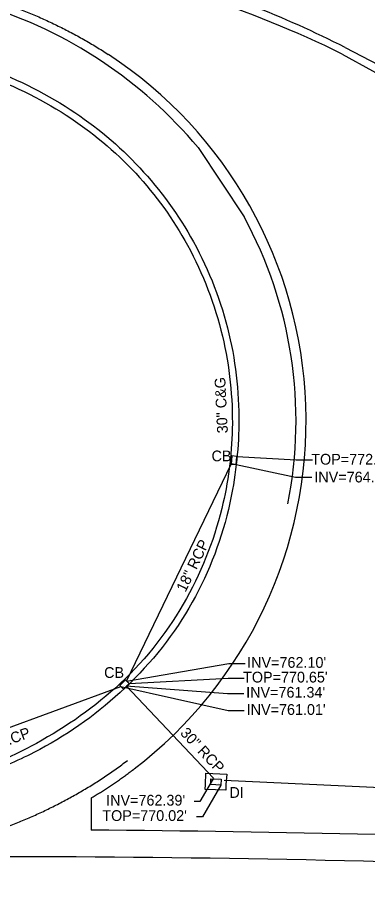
# Model space of a CAD drawing. Extents: x 1627482 to 1629573, y 760826 to 766301.
# Drawn here: x 1628744.1 to 1628874.3, y 761339.6 to 761670.2 of the extents above; entities that cross this region are included whole.
import ezdxf

# ---------------------------------------------------------------- set-up
doc = ezdxf.new("R2010")
doc.units = 0
for name, color, linetype in [('Exist Horizontal Alignment', 7, 'Continuous'), ('Exist Right of Way Line', 7, 'Continuous'), ('Exist Roads Curbs', 7, 'Continuous'), ('Exist Roads Curbs Text', 7, 'Continuous'), ('Exist Roads EOP', 7, 'Continuous'), ('Exist Roads EOP Other', 7, 'Continuous'), ('Exist Roads EOT', 7, 'Continuous'), ('Exist Structure Minor Catch Basin', 7, 'Continuous'), ('Exist Structure Minor Catch Basin Leader', 7, 'Continuous'), ('Exist Structure Minor Catch Basin Text', 7, 'Continuous'), ('Exist Structure Minor Catch Basin Top Elevation', 7, 'Continuous'), ('Exist Structure Minor Drop Inlet', 7, 'Continuous'), ('Exist Structure Minor Drop Inlet Leader', 7, 'Continuous'), ('Exist Structure Minor Drop Inlet Text', 7, 'Continuous'), ('Exist Structure Minor Drop Inlet Top Elevation', 7, 'Continuous'), ('Exist Structure Minor Pipes RCP 18 Inch', 7, 'Continuous'), ('Exist Structure Minor Pipes RCP 18 Inch Invert', 7, 'Continuous'), ('Exist Structure Minor Pipes RCP 18 Inch Text', 7, 'Continuous'), ('Exist Structure Minor Pipes RCP 24 Inch', 7, 'Continuous'), ('Exist Structure Minor Pipes RCP 30 Inch', 7, 'Continuous'), ('Exist Structure Minor Pipes RCP 30 Inch Invert', 7, 'Continuous'), ('Exist Structure Minor Pipes RCP 30 Inch Leader', 7, 'Continuous'), ('Exist Structure Minor Pipes RCP 30 Inch Text', 7, 'Continuous')]:
    doc.layers.add(name, color=color, linetype=linetype)

msp = doc.modelspace()

# ---------------------------------------------------------------- linework, layer by layer
at = {"layer": 'Exist Horizontal Alignment'}
msp.add_arc((1628679.22, 761275.95), 444, 48.0133, 96.871, dxfattribs=at)
at = {"layer": 'Exist Right of Way Line'}
msp.add_arc((1628679.22, 761275.95), 514, 48.0132, 96.8709, dxfattribs=at)
at = {"layer": 'Exist Roads Curbs'}
msp.add_spline([(1628596.43, 761662.08), (1628622.56, 761662.76), (1628662.31, 761662.2), (1628697.67, 761658.15), (1628730.04, 761649.68), (1628762.13, 761633.97), (1628788.02, 761612.35), (1628807.31, 761585.6), (1628820.32, 761551.72), (1628823.99, 761517.27), (1628820.08, 761487.66), (1628805.76, 761452.03), (1628780.59, 761420.95), (1628748.91, 761399.08), (1628732.76, 761391.66), (1628729.06, 761390.34)], degree=3, dxfattribs=at)
at = {"layer": 'Exist Roads EOP'}
msp.add_line((1628771.49, 761379.93), (1628771.41, 761367.93), dxfattribs=at)
msp.add_lwpolyline([(1628864.92, 761656.72), (1628898.79, 761638.05), (1628933.65, 761618.22), (1628965.78, 761598.01), (1628992.24, 761578.13), (1629054.14, 761525.11)], dxfattribs=at)
for centre, radius, start, end in [((1628766.48, 761441.38), 285.53, 43.8926, 67.9236), ((1628683.32, 761286.73), 412.16, 63.8582, 79.8968), ((1628688.49, 761520.25), 163, 307.3689, 56.7321), ((1628734.41, 755622.04), 5746, 85.407661, 89.631049), ((1628734.41, 755622.04), 5736, 85.407661, 89.97139)]:
    msp.add_arc(centre, radius, start, end, dxfattribs=at)
for points in [[(1628628.35, 761690.37), (1628629.66, 761690.38), (1628632.19, 761690.39), (1628634.72, 761690.4), (1628637.26, 761690.39), (1628639.8, 761690.38), (1628642.34, 761690.35), (1628644.89, 761690.32), (1628647.44, 761690.27), (1628649.99, 761690.21), (1628652.54, 761690.13), (1628655.1, 761690.04), (1628657.66, 761689.94), (1628660.22, 761689.82), (1628662.78, 761689.69), (1628665.35, 761689.54), (1628667.91, 761689.37), (1628670.48, 761689.19), (1628673.05, 761688.99), (1628675.63, 761688.77), (1628678.2, 761688.53), (1628680.77, 761688.27), (1628683.35, 761687.99), (1628685.92, 761687.69), (1628688.5, 761687.36), (1628691.07, 761687.02), (1628693.65, 761686.65), (1628696.22, 761686.26), (1628698.8, 761685.84), (1628701.37, 761685.4), (1628703.94, 761684.93), (1628706.51, 761684.44), (1628709.08, 761683.92), (1628711.64, 761683.38), (1628714.2, 761682.81), (1628716.76, 761682.21), (1628719.32, 761681.58), (1628721.87, 761680.92), (1628724.41, 761680.23), (1628726.95, 761679.51), (1628729.48, 761678.76), (1628732.01, 761677.98), (1628734.53, 761677.16), (1628737.04, 761676.32), (1628739.55, 761675.44), (1628742.04, 761674.53), (1628744.53, 761673.58), (1628747, 761672.6), (1628749.47, 761671.58), (1628751.92, 761670.53), (1628754.36, 761669.44), (1628756.79, 761668.32), (1628759.2, 761667.16), (1628761.6, 761665.97), (1628763.98, 761664.73), (1628766.35, 761663.46), (1628768.7, 761662.15), (1628771.03, 761660.81), (1628773.34, 761659.42), (1628775.63, 761658), (1628777.81, 761656.59)], [(1628596.19, 761664.63), (1628622.51, 761665.38), (1628662.4, 761664.78), (1628698.29, 761660.6), (1628730.94, 761652.14), (1628763.65, 761636.14), (1628789.55, 761614.39), (1628809.52, 761586.85), (1628822.76, 761552.62), (1628826.4, 761517.1), (1628822.53, 761487.26), (1628807.86, 761450.59), (1628782.25, 761419.18), (1628750.11, 761396.84), (1628730.78, 761388.13)], [(1628737.28, 761368.06), (1628739.28, 761368.81), (1628741.7, 761369.75), (1628744.11, 761370.73), (1628746.51, 761371.73), (1628748.9, 761372.77), (1628751.27, 761373.83), (1628753.64, 761374.93), (1628755.99, 761376.06), (1628758.32, 761377.23), (1628760.65, 761378.43), (1628762.95, 761379.66), (1628765.24, 761380.92), (1628767.52, 761382.22), (1628769.77, 761383.56), (1628772.01, 761384.93), (1628774.23, 761386.33), (1628776.42, 761387.77), (1628778.6, 761389.25), (1628780.75, 761390.76), (1628782.88, 761392.3), (1628784.93, 761393.84)]]:
    msp.add_spline(points, degree=3, dxfattribs=at)
msp.add_open_spline([(1628771.49, 761379.93), (1628771.6, 761379.99), (1628771.72, 761380.06), (1628771.83, 761380.13), (1628772.6, 761380.59), (1628773.36, 761381.06), (1628774.12, 761381.53), (1628774.88, 761382), (1628775.64, 761382.48), (1628776.39, 761382.97), (1628777.14, 761383.45), (1628777.89, 761383.95), (1628778.64, 761384.44), (1628779.39, 761384.94), (1628780.13, 761385.44), (1628780.87, 761385.95), (1628781.61, 761386.46), (1628782.34, 761386.98), (1628783.08, 761387.5), (1628783.81, 761388.02), (1628784.54, 761388.54), (1628785.26, 761389.08), (1628785.95, 761389.6), (1628786.64, 761390.12), (1628787.33, 761390.64)], degree=3, dxfattribs=at)
at = {"layer": 'Exist Roads EOP Other'}
msp.add_lwpolyline([(1628821.98, 761388.81), (1628821.62, 761384.94), (1628821.63, 761382.85), (1628813.91, 761383.08), (1628813.99, 761384.9), (1628814.1, 761389.16), (1628821.98, 761388.81)], dxfattribs=at)
at = {"layer": 'Exist Roads EOT'}
for points in [[(1628866.02, 761659.15), (1628900.17, 761641.39)], [(1628811.31, 761621.9), (1628828.39, 761596.17), (1628828.39, 761596.17)]]:
    msp.add_lwpolyline(points, dxfattribs=at)
for centre, radius, start, end in [((1628757.03, 761430.47), 293.77, 49.5205, 67.0882), ((1628690.67, 761314.25), 386.92, 63.0513, 74.3987), ((1628682.14, 761513.76), 168.45, 39.9375, 72.8876), ((1628689.42, 761520.35), 158.31, 348.7332, 28.6151)]:
    msp.add_arc(centre, radius, start, end, dxfattribs=at)
at = {"layer": 'Exist Structure Minor Catch Basin'}
for points in [[(1628823.56, 761504.18), (1628825.42, 761504.04), (1628825.7, 761507.01), (1628823.81, 761507.21), (1628823.56, 761504.18)], [(1628782.18, 761421.76), (1628783.43, 761420.42), (1628785.57, 761422.52), (1628784.26, 761423.86), (1628782.18, 761421.76)]]:
    msp.add_lwpolyline(points, dxfattribs=at)
at = {"layer": 'Exist Structure Minor Catch Basin Leader'}
for points in [[(1628825.7, 761507.01), (1628847.84, 761505.75), (1628853.84, 761505.75)], [(1628785.57, 761422.52), (1628822.47, 761424.47), (1628828.47, 761424.47)]]:
    msp.add_lwpolyline(points, dxfattribs=at)
at = {"layer": 'Exist Structure Minor Drop Inlet'}
for p, q in [((1628823.62, 761510.84), (1628823.62, 761510.84)), ((1628823.62, 761510.84), (1628823.62, 761510.84)), ((1628825.15, 761510.73), (1628825.15, 761510.73)), ((1628825.15, 761510.73), (1628825.15, 761510.73)), ((1628825.22, 761512.22), (1628825.22, 761512.22)), ((1628825.22, 761512.22), (1628825.22, 761512.22)), ((1628826.11, 761510.67), (1628826.11, 761510.67)), ((1628826.11, 761510.67), (1628826.11, 761510.67)), ((1628825.02, 761509.24), (1628825.02, 761509.24)), ((1628825.02, 761509.24), (1628825.02, 761509.24)), ((1628783.83, 761421.86), (1628783.83, 761421.86)), ((1628783.83, 761421.86), (1628783.83, 761421.86)), ((1628783.84, 761423.97), (1628783.84, 761423.97)), ((1628783.84, 761423.97), (1628783.84, 761423.97)), ((1628784.89, 761422.91), (1628784.89, 761422.91)), ((1628784.89, 761422.91), (1628784.89, 761422.91)), ((1628785.59, 761422.2), (1628785.59, 761422.2)), ((1628785.59, 761422.2), (1628785.59, 761422.2)), ((1628785.95, 761423.96), (1628785.95, 761423.96)), ((1628785.95, 761423.96), (1628785.95, 761423.96)), ((1628816.95, 761386.49), (1628816.95, 761386.49)), ((1628816.95, 761386.49), (1628816.95, 761386.49)), ((1628818.94, 761385.3), (1628818.94, 761385.3)), ((1628818.94, 761385.3), (1628818.94, 761385.3)), ((1628818.95, 761386.46), (1628818.95, 761386.46)), ((1628818.95, 761386.46), (1628818.95, 761386.46)), ((1628818.97, 761387.63), (1628818.97, 761387.63)), ((1628818.97, 761387.63), (1628818.97, 761387.63)), ((1628820.95, 761386.43), (1628820.95, 761386.43)), ((1628820.95, 761386.43), (1628820.95, 761386.43))]:
    msp.add_line(p, q, dxfattribs=at)
msp.add_lwpolyline([(1628819.86, 761386.89), (1628819.79, 761384.67), (1628815.97, 761384.88), (1628816.05, 761387.06), (1628819.86, 761386.89)], dxfattribs=at)
at = {"layer": 'Exist Structure Minor Drop Inlet Leader'}
msp.add_lwpolyline([(1628819.79, 761384.67), (1628812.92, 761372.91), (1628810.72, 761372.91)], dxfattribs=at)
at = {"layer": 'Exist Structure Minor Pipes RCP 18 Inch'}
msp.add_line((1628784.56, 761423.35), (1628823.65, 761504.38), dxfattribs=at)
at = {"layer": 'Exist Structure Minor Pipes RCP 18 Inch Invert'}
for points in [[(1628823.65, 761504.38), (1628847.59, 761499.33), (1628853.59, 761499.33)], [(1628784.56, 761423.35), (1628822.74, 761429.92), (1628828.74, 761429.92)]]:
    msp.add_lwpolyline(points, dxfattribs=at)
at = {"layer": 'Exist Structure Minor Pipes RCP 24 Inch'}
msp.add_line((1629119.84, 761372.1), (1628820.95, 761386.43), dxfattribs=at)
at = {"layer": 'Exist Structure Minor Pipes RCP 30 Inch'}
for p, q in [((1628690.96, 761387.89), (1628782.46, 761421.4)), ((1628784.54, 761421.58), (1628817.02, 761387.25))]:
    msp.add_line(p, q, dxfattribs=at)
at = {"layer": 'Exist Structure Minor Pipes RCP 30 Inch Leader'}
for points in [[(1628782.46, 761421.4), (1628822.47, 761412.42), (1628828.47, 761412.42)], [(1628784.54, 761421.58), (1628822.24, 761418.83), (1628828.24, 761418.83)], [(1628817.02, 761387.25), (1628811.97, 761378.62), (1628809.81, 761378.62)]]:
    msp.add_lwpolyline(points, dxfattribs=at)

# ---------------------------------------------------------------- texts
at = {"layer": 'Exist Roads Curbs Text'}
msp.add_text('30" C&G', height=4, rotation=92.8245, dxfattribs=at).set_placement((1628822.38, 761515.69))
at = {"layer": 'Exist Structure Minor Catch Basin Text'}
for p in [(1628816.28, 761505.19), (1628776.27, 761424.59)]:
    msp.add_text('CB', height=4, dxfattribs=at).set_placement(p)
at = {"layer": 'Exist Structure Minor Catch Basin Top Elevation'}
for s, p in [("TOP=772.11'", (1628853.41, 761503.96)), ("TOP=770.65'", (1628828.01, 761422.88))]:
    msp.add_text(s, height=4, dxfattribs=at).set_placement(p)
at = {"layer": 'Exist Structure Minor Drop Inlet Text'}
msp.add_text('DI', height=4, dxfattribs=at).set_placement((1628822.93, 761379.96))
at = {"layer": 'Exist Structure Minor Drop Inlet Top Elevation'}
msp.add_text("TOP=770.02'", height=4, dxfattribs=at).set_placement((1628775.6, 761371.36))
at = {"layer": 'Exist Structure Minor Pipes RCP 18 Inch Invert'}
for s, p in [("INV=764.34'", (1628854.55, 761497.33)), ("INV=762.10'", (1628829.54, 761428.34))]:
    msp.add_text(s, height=4, dxfattribs=at).set_placement(p)
at = {"layer": 'Exist Structure Minor Pipes RCP 18 Inch Text'}
msp.add_text('18" RCP', height=4, rotation=64.2487, dxfattribs=at).set_placement((1628806.57, 761456.23))
at = {"layer": 'Exist Structure Minor Pipes RCP 30 Inch Invert'}
for s, p in [("INV=761.34'", (1628829.17, 761417.24)), ("INV=761.01'", (1628829.35, 761410.83)), ("INV=762.39'", (1628777.03, 761377.08))]:
    msp.add_text(s, height=4, dxfattribs=at).set_placement(p)
at = {"layer": 'Exist Structure Minor Pipes RCP 30 Inch Text'}
for rotation, p in [(20.1155, (1628729.81, 761395.51)), (313.413, (1628804.36, 761403.86))]:
    msp.add_text('30" RCP', height=4, rotation=rotation, dxfattribs=at).set_placement(p)

doc.saveas('drawing.dxf')
